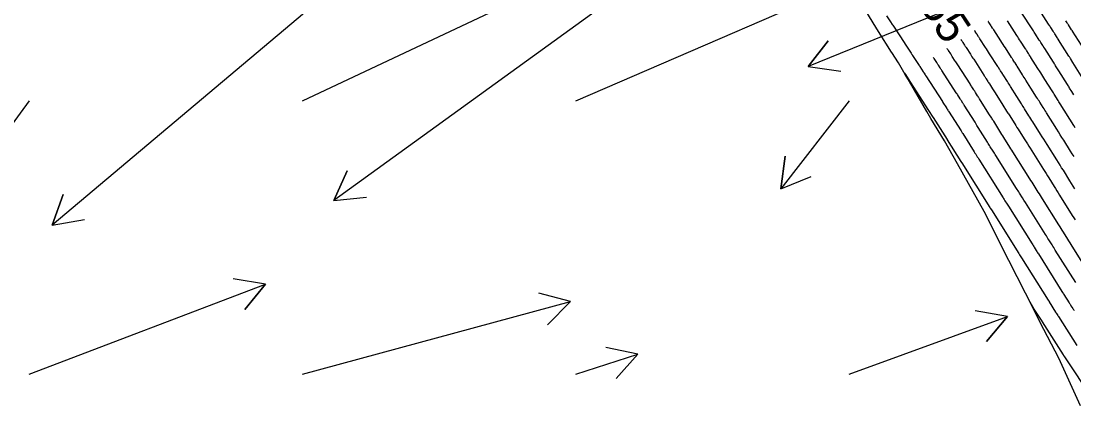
# Model space of a CAD drawing. Extents: x 954385 to 988206, y 1868364 to 1924553.
# Drawn here: x 955805.6 to 955998.2, y 1922613.1 to 1922683.5 of the extents above; entities that cross this region are included whole.
import ezdxf

# ---------------------------------------------------------------- set-up
doc = ezdxf.new("R2010")
doc.units = 0
for name, color, linetype in [('24', 7, 'Continuous'), ('26', 7, 'Continuous'), ('5', 7, 'Continuous'), ('6', 7, 'Continuous'), ('7', 7, 'Continuous')]:
    doc.layers.add(name, color=color, linetype=linetype)

msp = doc.modelspace()

# ---------------------------------------------------------------- linework, layer by layer
at = {"layer": '24'}
msp.add_lwpolyline([(955999.44, 1922613.15), (955995.46, 1922621.87), (955992.08, 1922628.41), (955990.88, 1922630.79), (955986.31, 1922639.72), (955981.79, 1922648.68), (955976.92, 1922657.42), (955974.57, 1922661.6), (955972.06, 1922665.73), (955971.32, 1922667), (955968.15, 1922672.45), (955967.39, 1922673.74), (955966.13, 1922675.88), (955964.93, 1922677.77), (955964.88, 1922677.85), (955962.49, 1922681.62), (955961.54, 1922683.19), (955958.28, 1922688.59)], dxfattribs=at)
at = {"layer": '26'}
for points in [[(955957.13, 1922768.93), (955811.32, 1922646.18), (955813.37, 1922651.82), (955811.32, 1922646.18), (955817.23, 1922647.23)], [(955957.13, 1922718.93), (955862.85, 1922650.69), (955865.3, 1922656.16), (955862.85, 1922650.69), (955868.82, 1922651.3)], [(956057.13, 1922718.93), (955949.63, 1922675.19), (955953.31, 1922679.92), (955949.63, 1922675.19), (955955.57, 1922674.36)], [(955907.13, 1922668.93), (955967.56, 1922695.06), (955963.98, 1922690.24), (955967.56, 1922695.06), (955961.6, 1922695.75)], [(955857.13, 1922668.93), (955903.92, 1922691.01), (955900.5, 1922686.08), (955903.92, 1922691.01), (955897.94, 1922691.5)], [(955807.13, 1922668.93), (955777.69, 1922628.67), (955778.33, 1922634.64), (955777.69, 1922628.67), (955783.18, 1922631.09)], [(955957.13, 1922668.93), (955944.6, 1922652.86), (955945.43, 1922658.81), (955944.6, 1922652.86), (955950.16, 1922655.12)], [(955807.13, 1922618.93), (955850.37, 1922635.41), (955846.59, 1922630.76), (955850.37, 1922635.41), (955844.45, 1922636.36)], [(955857.13, 1922618.93), (955906.14, 1922632.26), (955901.92, 1922628), (955906.14, 1922632.26), (955900.34, 1922633.79)], [(955957.13, 1922618.93), (955986.11, 1922629.5), (955982.26, 1922624.9), (955986.11, 1922629.5), (955980.2, 1922630.54)], [(955907.13, 1922618.93), (955918.49, 1922622.62), (955914.48, 1922618.16), (955918.49, 1922622.62), (955912.62, 1922623.86)]]:
    msp.add_lwpolyline(points, dxfattribs=at)
at = {"layer": '6'}
for points in [[(955999.89, 1922673.04), (955998.05, 1922675.97), (955998.05, 1922675.97), (955997.61, 1922676.66), (955997.54, 1922676.77), (955997.47, 1922676.89), (955997.4, 1922677), (955997.32, 1922677.12), (955995.44, 1922680.08), (955995.42, 1922680.12), (955995.4, 1922680.15), (955995.38, 1922680.19), (955995.35, 1922680.22), (955995.24, 1922680.4), (955995.17, 1922680.51), (955994.74, 1922681.18), (955994.66, 1922681.3), (955994.58, 1922681.43), (955994.5, 1922681.55), (955994.42, 1922681.67), (955994, 1922682.34), (955993.9, 1922682.49), (955993.8, 1922682.64), (955993.7, 1922682.79), (955993.6, 1922682.94), (955991.13, 1922686.79)], [(955977.54, 1922680.17), (955977.55, 1922680.15), (955977.59, 1922680.09), (955977.63, 1922680.04), (955977.77, 1922679.82), (955977.84, 1922679.71), (955977.91, 1922679.6), (955978.24, 1922679.09), (955978.31, 1922678.98), (955978.38, 1922678.88), (955978.45, 1922678.78), (955978.51, 1922678.67), (955979.29, 1922677.47), (955979.44, 1922677.23), (955979.59, 1922677), (955979.74, 1922676.76), (955979.9, 1922676.53), (955981.76, 1922673.63), (955981.8, 1922673.58), (955981.84, 1922673.52), (955981.87, 1922673.47), (955981.91, 1922673.41), (955982.09, 1922673.13), (955982.16, 1922673.02), (955982.19, 1922672.96), (955982.51, 1922672.47), (955982.57, 1922672.37), (955982.64, 1922672.27), (955982.7, 1922672.17), (955982.77, 1922672.06), (955983.34, 1922671.16), (955983.46, 1922670.97), (955983.58, 1922670.79), (955983.69, 1922670.6), (955983.81, 1922670.42), (955985.26, 1922668.14), (955985.26, 1922668.14), (955985.93, 1922667.06), (955986.05, 1922666.88), (955986.16, 1922666.71), (955986.27, 1922666.53), (955986.38, 1922666.35), (955987.4, 1922664.74), (955987.6, 1922664.41), (955987.81, 1922664.08), (955988.01, 1922663.76), (955988.22, 1922663.43), (955989.24, 1922661.81), (955989.48, 1922661.43), (955989.72, 1922661.05), (955989.96, 1922660.67), (955990.2, 1922660.29), (955992.64, 1922656.4), (955992.89, 1922656.01), (955993.13, 1922655.62), (955993.38, 1922655.23), (955993.63, 1922654.84), (955994.61, 1922653.27), (955994.86, 1922652.88), (955995.1, 1922652.49), (955995.35, 1922652.1), (955995.59, 1922651.71), (955997.94, 1922647.98), (955998.2, 1922647.57), (955998.46, 1922647.16)], [(956001.61, 1922614.48), (955996.55, 1922622.15), (955996.41, 1922622.37), (955996.39, 1922622.4), (955996.37, 1922622.43), (955996.35, 1922622.46), (955996.33, 1922622.49), (955992.46, 1922628.53), (955992.41, 1922628.6), (955992.4, 1922628.62), (955990.99, 1922630.86), (955990.21, 1922632.1)]]:
    msp.add_lwpolyline(points, dxfattribs=at)
at = {"layer": '7'}
for points in [[(955998.24, 1922670.04), (955998.04, 1922670.35), (955997.85, 1922670.66), (955997.45, 1922671.28), (955997.36, 1922671.44), (955997.26, 1922671.6), (955997.16, 1922671.75), (955997.06, 1922671.91), (955995.49, 1922674.4), (955995.49, 1922674.4), (955994.89, 1922675.35), (955994.79, 1922675.51), (955994.69, 1922675.67), (955994.59, 1922675.83), (955994.49, 1922675.98), (955992.91, 1922678.48), (955992.88, 1922678.53), (955992.85, 1922678.58), (955992.82, 1922678.62), (955992.79, 1922678.67), (955992.63, 1922678.91), (955992.54, 1922679.06), (955992.18, 1922679.62), (955992.1, 1922679.73), (955992.03, 1922679.84), (955991.96, 1922679.95), (955991.89, 1922680.06), (955991.23, 1922681.1), (955991.09, 1922681.3), (955990.96, 1922681.51), (955990.82, 1922681.72), (955990.69, 1922681.93), (955988.6, 1922685.16)], [(955963.93, 1922684.51), (955964.79, 1922683.21), (955964.82, 1922683.17), (955964.84, 1922683.13), (955964.87, 1922683.09), (955964.89, 1922683.05), (955965, 1922682.9), (955965.05, 1922682.82), (955965.1, 1922682.75), (955967.29, 1922679.4), (955967.32, 1922679.37), (955967.35, 1922679.32), (955967.35, 1922679.31), (955968.45, 1922677.64), (955968.5, 1922677.56), (955968.57, 1922677.46), (955968.6, 1922677.42), (955968.61, 1922677.4), (955968.68, 1922677.28), (955968.73, 1922677.21), (955969.92, 1922675.38), (955969.96, 1922675.32), (955970.03, 1922675.21), (955970.68, 1922674.21), (955970.72, 1922674.15), (955970.76, 1922674.09), (955970.8, 1922674.03), (955970.84, 1922673.97), (955971.03, 1922673.67), (955971.11, 1922673.55), (955971.15, 1922673.49), (955974.17, 1922668.81), (955974.2, 1922668.76), (955974.28, 1922668.63), (955974.92, 1922667.64), (955974.95, 1922667.59), (955974.98, 1922667.53), (955975.02, 1922667.48), (955975.05, 1922667.43), (955975.18, 1922667.23), (955975.24, 1922667.13), (955975.31, 1922667.02), (955977.58, 1922663.44), (955977.8, 1922663.09), (955977.9, 1922662.94), (955979.99, 1922659.61), (955980.13, 1922659.39), (955980.27, 1922659.16), (955980.56, 1922658.71), (955980.63, 1922658.6), (955980.7, 1922658.49), (955980.77, 1922658.38), (955980.84, 1922658.27), (955985.3, 1922651.18), (955985.38, 1922651.05), (955985.46, 1922650.92), (955985.54, 1922650.8), (955985.62, 1922650.67), (955986.01, 1922650.04), (955986.25, 1922649.66), (955990.59, 1922642.76), (955990.69, 1922642.61), (955990.78, 1922642.46), (955990.88, 1922642.31), (955990.97, 1922642.16), (955991.35, 1922641.55), (955991.45, 1922641.4), (955991.54, 1922641.25), (955991.64, 1922641.1), (955991.73, 1922640.95), (955996.05, 1922634.08), (955996.17, 1922633.9), (955996.31, 1922633.67), (955996.4, 1922633.53), (955997.36, 1922632), (955997.44, 1922631.87), (955997.53, 1922631.74), (955997.61, 1922631.61), (955997.69, 1922631.48), (955998.03, 1922630.96), (955998.11, 1922630.83), (955998.2, 1922630.7), (955998.28, 1922630.57)], [(955998.25, 1922658.75), (955997.94, 1922659.25), (955997.62, 1922659.75), (955996.37, 1922661.75), (955996.05, 1922662.25), (955995.74, 1922662.75), (955995.42, 1922663.25), (955995.11, 1922663.75), (955993.23, 1922666.73), (955993.08, 1922666.97), (955992.93, 1922667.22), (955992.77, 1922667.46), (955992.62, 1922667.7), (955992.01, 1922668.67), (955991.86, 1922668.91), (955991.71, 1922669.15), (955991.56, 1922669.39), (955991.4, 1922669.63), (955990.37, 1922671.27), (955990.37, 1922671.27), (955989.44, 1922672.74), (955989.29, 1922672.98), (955989.13, 1922673.23), (955988.98, 1922673.47), (955988.82, 1922673.72), (955987.84, 1922675.27), (955987.79, 1922675.35), (955987.74, 1922675.42), (955987.7, 1922675.5), (955987.65, 1922675.57), (955987.46, 1922675.87), (955987.36, 1922676.02), (955987.27, 1922676.17), (955987.04, 1922676.52), (955986.99, 1922676.6), (955986.93, 1922676.68), (955986.88, 1922676.77), (955986.83, 1922676.85), (955985.69, 1922678.61), (955985.48, 1922678.93), (955985.28, 1922679.25), (955985.07, 1922679.58), (955984.86, 1922679.9), (955983.56, 1922681.92), (955983.51, 1922681.99), (955983.46, 1922682.07), (955983.41, 1922682.15), (955983.36, 1922682.22), (955983.16, 1922682.53), (955983.11, 1922682.61), (955983.06, 1922682.68), (955983.01, 1922682.76), (955982.96, 1922682.84), (955982.74, 1922683.18), (955982.68, 1922683.27), (955982.63, 1922683.35), (955982.58, 1922683.43), (955982.55, 1922683.46)], [(955998.49, 1922664.01), (955998.23, 1922664.42), (955995.74, 1922668.38), (955995.61, 1922668.58), (955995.49, 1922668.78), (955995.36, 1922668.98), (955995.23, 1922669.18), (955994.73, 1922669.98), (955994.61, 1922670.17), (955994.48, 1922670.37), (955994.36, 1922670.57), (955994.23, 1922670.77), (955992.93, 1922672.84), (955992.93, 1922672.84), (955992.17, 1922674.04), (955992.04, 1922674.25), (955991.91, 1922674.45), (955991.78, 1922674.65), (955991.66, 1922674.85), (955990.37, 1922676.88), (955990.33, 1922676.94), (955990.3, 1922677), (955990.26, 1922677.06), (955990.22, 1922677.12), (955990.06, 1922677.37), (955989.98, 1922677.49), (955989.9, 1922677.61), (955989.61, 1922678.07), (955989.55, 1922678.17), (955989.48, 1922678.26), (955989.42, 1922678.36), (955989.36, 1922678.46), (955988.46, 1922679.85), (955988.29, 1922680.12), (955988.12, 1922680.38), (955987.95, 1922680.65), (955987.77, 1922680.91), (955986.08, 1922683.54)], [(956000.16, 1922678.25), (955997.98, 1922681.69), (955997.95, 1922681.73), (955997.92, 1922681.78), (955997.82, 1922681.93), (955997.81, 1922681.95), (955997.26, 1922682.82), (955997.19, 1922682.91), (955997.13, 1922683.01), (955997.07, 1922683.1), (955997.01, 1922683.2), (955996.76, 1922683.58)], [(955998.41, 1922652.87), (955998.11, 1922653.35), (955997.8, 1922653.83), (955997.5, 1922654.31), (955996.3, 1922656.23), (955995.99, 1922656.71), (955995.69, 1922657.19), (955995.39, 1922657.67), (955995.09, 1922658.14), (955993.32, 1922660.96), (955993.02, 1922661.43), (955992.73, 1922661.9), (955992.43, 1922662.37), (955992.14, 1922662.84), (955990.73, 1922665.08), (955990.55, 1922665.37), (955990.37, 1922665.65), (955990.19, 1922665.93), (955990.01, 1922666.22), (955989.21, 1922667.48), (955989.07, 1922667.71), (955988.93, 1922667.93), (955988.79, 1922668.15), (955988.65, 1922668.37), (955987.82, 1922669.7), (955987.82, 1922669.71), (955986.65, 1922671.55), (955986.5, 1922671.78), (955986.36, 1922672.01), (955986.21, 1922672.24), (955986.06, 1922672.47), (955985.3, 1922673.67), (955985.25, 1922673.76), (955985.19, 1922673.84), (955985.14, 1922673.93), (955985.08, 1922674.02), (955984.83, 1922674.41), (955984.74, 1922674.55), (955984.65, 1922674.68), (955984.47, 1922674.96), (955984.43, 1922675.03), (955984.38, 1922675.1), (955984.34, 1922675.17), (955984.3, 1922675.24), (955982.81, 1922677.54), (955982.62, 1922677.83), (955982.43, 1922678.13), (955982.24, 1922678.42), (955982.05, 1922678.71), (955981.04, 1922680.3), (955980.98, 1922680.39), (955980.92, 1922680.48), (955980.86, 1922680.57), (955980.8, 1922680.66), (955980.54, 1922681.06), (955980.5, 1922681.13), (955980.45, 1922681.19), (955980.41, 1922681.26), (955980.36, 1922681.33), (955980.18, 1922681.61), (955980.14, 1922681.68), (955980.09, 1922681.75), (955980.05, 1922681.82)], [(956001.11, 1922637.31), (955997.93, 1922642.36), (955997.73, 1922642.68), (955997.53, 1922643), (955997.32, 1922643.33), (955997.12, 1922643.65), (955996.31, 1922644.94), (955996.1, 1922645.27), (955995.9, 1922645.59), (955995.7, 1922645.91), (955995.49, 1922646.24), (955992.48, 1922651.03), (955992.29, 1922651.33), (955992.1, 1922651.63), (955991.91, 1922651.93), (955991.72, 1922652.24), (955990.96, 1922653.45), (955990.76, 1922653.75), (955990.57, 1922654.05), (955990.38, 1922654.36), (955990.19, 1922654.66), (955987.08, 1922659.61), (955986.9, 1922659.9), (955986.71, 1922660.19), (955986.53, 1922660.48), (955986.35, 1922660.78), (955985.62, 1922661.94), (955985.43, 1922662.23), (955985.25, 1922662.52), (955985.07, 1922662.81), (955984.88, 1922663.1), (955983.56, 1922665.21), (955983.47, 1922665.35), (955983.38, 1922665.48), (955983.3, 1922665.62), (955983.21, 1922665.76), (955982.7, 1922666.57), (955982.7, 1922666.57), (955980.98, 1922669.29), (955980.89, 1922669.43), (955980.8, 1922669.57), (955980.71, 1922669.71), (955980.62, 1922669.85), (955980.23, 1922670.46), (955980.16, 1922670.58), (955980.09, 1922670.69), (955980.01, 1922670.8), (955979.94, 1922670.92), (955979.56, 1922671.52), (955979.48, 1922671.64), (955979.34, 1922671.86), (955979.31, 1922671.9), (955979.29, 1922671.94), (955979.26, 1922671.98), (955979.23, 1922672.02), (955976.98, 1922675.52), (955976.86, 1922675.69), (955976.75, 1922675.87), (955976.64, 1922676.05), (955976.52, 1922676.22), (955975.99, 1922677.05), (955975.91, 1922677.17), (955975.84, 1922677.28), (955975.76, 1922677.4), (955975.69, 1922677.52), (955975.29, 1922678.13), (955975.23, 1922678.22), (955975.18, 1922678.3), (955975.07, 1922678.47), (955975.04, 1922678.51), (955975.04, 1922678.52)], [(955998.58, 1922635.7), (955994.83, 1922641.65), (955994.68, 1922641.89), (955994.53, 1922642.13), (955994.39, 1922642.36), (955994.24, 1922642.6), (955993.64, 1922643.55), (955993.49, 1922643.79), (955993.34, 1922644.02), (955993.19, 1922644.26), (955993.04, 1922644.5), (955989.37, 1922650.34), (955989.1, 1922650.77), (955988.83, 1922651.2), (955988.29, 1922652.06), (955988.15, 1922652.27), (955988.02, 1922652.49), (955987.88, 1922652.7), (955987.75, 1922652.92), (955983.96, 1922658.94), (955983.83, 1922659.14), (955983.7, 1922659.34), (955983.58, 1922659.54), (955983.45, 1922659.74), (955982.94, 1922660.55), (955982.82, 1922660.75), (955982.69, 1922660.95), (955982.56, 1922661.15), (955982.44, 1922661.36), (955980.73, 1922664.07), (955980.61, 1922664.26), (955980.49, 1922664.45), (955980.14, 1922665.01), (955978.14, 1922668.15), (955978.08, 1922668.25), (955978.02, 1922668.35), (955977.96, 1922668.44), (955977.9, 1922668.54), (955977.66, 1922668.92), (955977.6, 1922669.02), (955977.54, 1922669.11), (955977.47, 1922669.21), (955977.41, 1922669.3), (955976.92, 1922670.07), (955976.85, 1922670.19), (955976.77, 1922670.3), (955976.74, 1922670.36), (955976.7, 1922670.42), (955974.06, 1922674.5), (955973.99, 1922674.62), (955973.91, 1922674.74), (955973.83, 1922674.86), (955973.76, 1922674.98), (955973.45, 1922675.45), (955973.37, 1922675.57), (955973.3, 1922675.69), (955973.22, 1922675.81), (955973.14, 1922675.92), (955972.66, 1922676.67), (955972.6, 1922676.76), (955972.53, 1922676.87)], [(955967.22, 1922674.02), (955967.4, 1922673.75), (955968.22, 1922672.5), (955968.23, 1922672.48), (955971.63, 1922667.2), (955971.65, 1922667.18), (955972.42, 1922665.97), (955972.44, 1922665.94), (955972.47, 1922665.89), (955975.02, 1922661.88), (955975.07, 1922661.8), (955977.54, 1922657.87), (955977.69, 1922657.64), (955977.72, 1922657.59), (955982.85, 1922649.43), (955982.94, 1922649.28), (955983.14, 1922648.98), (955988.14, 1922641.02), (955988.22, 1922640.89), (955988.3, 1922640.76), (955988.51, 1922640.44), (955988.63, 1922640.25), (955993.52, 1922632.47), (955993.68, 1922632.22), (955993.7, 1922632.19), (955994.88, 1922630.31), (955994.92, 1922630.24), (955994.97, 1922630.18), (955995.01, 1922630.11), (955995.06, 1922630.04), (955995.28, 1922629.69), (955995.37, 1922629.55), (955995.41, 1922629.48), (955998.79, 1922624.21)]]:
    msp.add_lwpolyline(points, dxfattribs=at)

# ---------------------------------------------------------------- texts
at = {"layer": '5'}
msp.add_text('555', height=6, rotation=303.3507, dxfattribs=at).set_placement((955967.38, 1922690.15))

doc.saveas('drawing.dxf')
